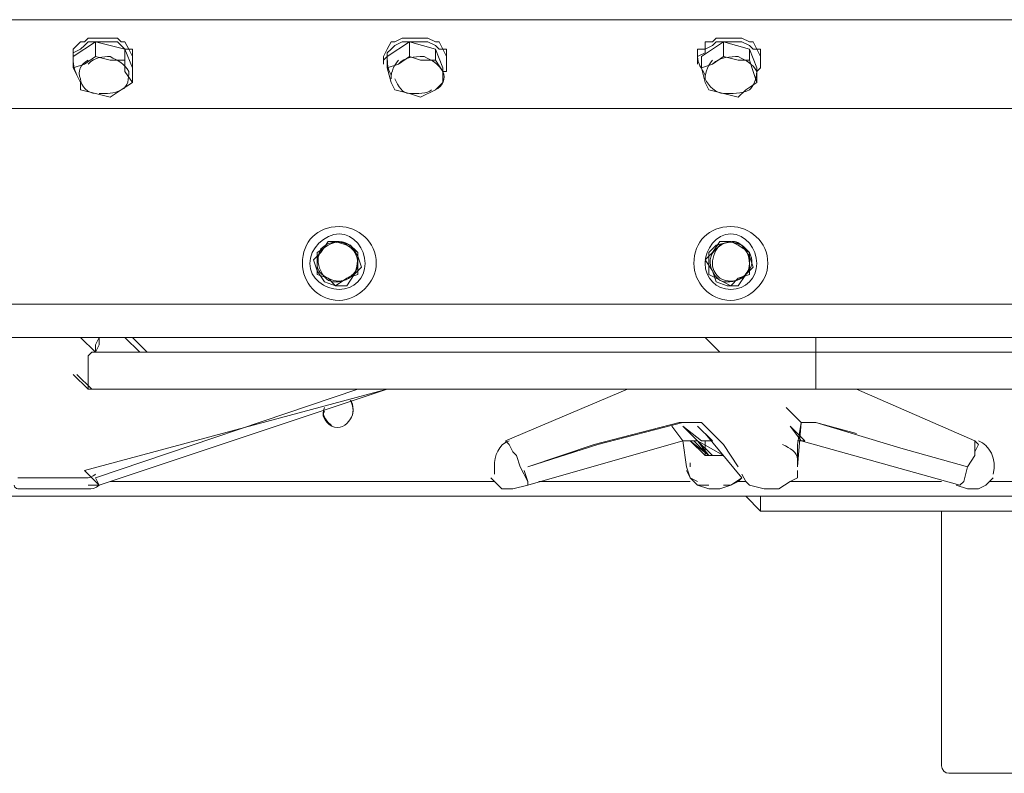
# Model space of a CAD drawing. Header units: millimetres. Extents: x -300186 to 535068, y -28581 to 763298.
# Tile 258 of 405: x 13135 to 13449, y 190009 to 190249. Entities that reach past the tile are written whole.
import ezdxf

# ---------------------------------------------------------------- set-up
doc = ezdxf.new("R2010")
doc.units = ezdxf.units.MM
doc.header["$LTSCALE"] = 10
doc.layers.add('koty', color=6, linetype='Continuous', lineweight=9)
doc.layers.add('NS_tenka', color=252, linetype='Continuous', lineweight=18)
doc.layers.add('popisky', color=6, linetype='Continuous')

# ---------------------------------------------------------------- blocks, each defined once
blk = doc.blocks.new('A$C12ac11e3')
at = {"layer": 'NS_tenka'}
for p, q in [((-869.83, 3847.74), (-17.82, 3847.74)), ((-17.82, 3847.74), (-869.83, 3847.74)), ((-399.63, 3840.67), (-398.45, 3841.85)), ((-398.45, 3841.85), (-397.27, 3841.85)), ((-397.27, 3841.85), (-394.92, 3841.85)), ((-394.92, 3841.85), (-392.56, 3841.85)), ((-392.56, 3841.85), (-391.38, 3841.85)), ((-391.38, 3841.85), (-389.03, 3841.85)), ((-389.03, 3841.85), (-387.85, 3840.67)), ((-300.64, 3840.67), (-298.29, 3841.85)), ((-298.29, 3841.85), (-295.93, 3841.85)), ((-295.93, 3841.85), (-294.75, 3841.85)), ((-294.75, 3841.85), (-292.39, 3841.85)), ((-292.39, 3841.85), (-291.22, 3841.85)), ((-291.22, 3841.85), (-290.04, 3841.85)), ((-290.04, 3841.85), (-287.68, 3840.67)), ((-199.3, 3840.67), (-198.12, 3841.85)), ((-198.12, 3841.85), (-196.94, 3841.85)), ((-196.94, 3841.85), (-194.58, 3841.85)), ((-194.58, 3841.85), (-193.41, 3841.85)), ((-193.41, 3841.85), (-191.05, 3841.85)), ((-191.05, 3841.85), (-189.87, 3841.85)), ((-189.87, 3841.85), (-187.51, 3840.67)), ((-403.17, 3835.96), (-396.1, 3840.67)), ((-403.17, 3838.31), (-400.81, 3840.67)), ((-403.17, 3837.13), (-400.81, 3838.31)), ((-403.17, 3835.96), (-403.17, 3838.31)), ((-403.17, 3838.31), (-403.17, 3838.31)), ((-400.81, 3840.67), (-399.63, 3840.67)), ((-400.81, 3838.31), (-399.63, 3839.49)), ((-399.63, 3839.49), (-398.45, 3840.67)), ((-398.45, 3840.67), (-397.27, 3840.67)), ((-397.27, 3840.67), (-394.92, 3840.67)), ((-396.1, 3840.67), (-396.1, 3835.96)), ((-396.1, 3840.67), (-386.67, 3838.31)), ((-394.92, 3840.67), (-392.56, 3840.67)), ((-392.56, 3840.67), (-391.38, 3840.67)), ((-391.38, 3840.67), (-389.03, 3840.67)), ((-389.03, 3840.67), (-387.85, 3839.49)), ((-387.85, 3840.67), (-386.67, 3840.67)), ((-387.85, 3839.49), (-386.67, 3838.31)), ((-386.67, 3840.67), (-385.49, 3838.31)), ((-386.67, 3838.31), (-386.67, 3834.78)), ((-386.67, 3838.31), (-384.31, 3832.42)), ((-386.67, 3838.31), (-385.49, 3838.31)), ((-385.49, 3838.31), (-384.31, 3835.96)), ((-385.49, 3838.31), (-384.31, 3838.31)), ((-384.31, 3838.31), (-384.31, 3835.96)), ((-304.18, 3835.96), (-303, 3838.31)), ((-303, 3835.96), (-295.93, 3840.67)), ((-303, 3838.31), (-301.82, 3840.67)), ((-303, 3837.13), (-301.82, 3838.31)), ((-303, 3838.31), (-303, 3838.31)), ((-301.82, 3840.67), (-300.64, 3840.67)), ((-301.82, 3838.31), (-300.64, 3839.49)), ((-300.64, 3839.49), (-298.29, 3840.67)), ((-298.29, 3840.67), (-295.93, 3840.67)), ((-295.93, 3840.67), (-295.93, 3835.96)), ((-295.93, 3840.67), (-287.68, 3838.31)), ((-295.93, 3840.67), (-294.75, 3840.67)), ((-294.75, 3840.67), (-292.39, 3840.67)), ((-292.39, 3840.67), (-291.22, 3840.67)), ((-291.22, 3840.67), (-290.04, 3840.67)), ((-290.04, 3840.67), (-287.68, 3839.49)), ((-287.68, 3840.67), (-286.5, 3840.67)), ((-287.68, 3839.49), (-286.5, 3838.31)), ((-287.68, 3838.31), (-287.68, 3834.78)), ((-287.68, 3838.31), (-285.32, 3832.42)), ((-286.5, 3840.67), (-285.32, 3838.31)), ((-286.5, 3838.31), (-285.32, 3838.31)), ((-285.32, 3838.31), (-284.14, 3835.96)), ((-285.32, 3838.31), (-284.14, 3838.31)), ((-284.14, 3838.31), (-284.14, 3835.96)), ((-204.01, 3835.96), (-204.01, 3838.31)), ((-204.01, 3838.31), (-201.65, 3838.31)), ((-202.83, 3835.96), (-195.76, 3840.67)), ((-201.65, 3838.31), (-201.65, 3840.67)), ((-201.65, 3840.67), (-199.3, 3840.67)), ((-201.65, 3838.31), (-199.3, 3839.49)), ((-201.65, 3837.13), (-201.65, 3838.31)), ((-199.3, 3839.49), (-198.12, 3840.67)), ((-198.12, 3840.67), (-196.94, 3840.67)), ((-196.94, 3840.67), (-194.58, 3840.67)), ((-195.76, 3840.67), (-195.76, 3835.96)), ((-195.76, 3840.67), (-187.51, 3838.31)), ((-194.58, 3840.67), (-193.41, 3840.67)), ((-193.41, 3840.67), (-191.05, 3840.67)), ((-191.05, 3840.67), (-189.87, 3840.67)), ((-189.87, 3840.67), (-187.51, 3839.49)), ((-187.51, 3840.67), (-186.34, 3840.67)), ((-187.51, 3839.49), (-186.34, 3838.31)), ((-187.51, 3838.31), (-187.51, 3834.78)), ((-187.51, 3838.31), (-185.16, 3832.42)), ((-186.34, 3840.67), (-185.16, 3838.31)), ((-186.34, 3838.31), (-185.16, 3838.31)), ((-185.16, 3838.31), (-183.98, 3835.96)), ((-185.16, 3838.31), (-183.98, 3838.31)), ((-183.98, 3838.31), (-183.98, 3835.96)), ((-403.17, 3835.96), (-403.17, 3837.13)), ((-403.17, 3835.96), (-403.17, 3833.6)), ((-403.17, 3832.42), (-403.17, 3835.96)), ((-403.17, 3834.78), (-403.17, 3835.96)), ((-403.17, 3835.96), (-403.17, 3835.96)), ((-396.1, 3835.96), (-399.63, 3833.6)), ((-391.38, 3834.78), (-396.1, 3835.96)), ((-396.1, 3835.96), (-396.1, 3835.96)), ((-386.67, 3834.78), (-391.38, 3834.78)), ((-386.67, 3831.24), (-386.67, 3834.78)), ((-386.67, 3834.78), (-386.67, 3834.78)), ((-384.31, 3833.6), (-384.31, 3835.96)), ((-384.31, 3835.96), (-384.31, 3835.96)), ((-384.31, 3835.96), (-384.31, 3834.78)), ((-384.31, 3835.96), (-384.31, 3835.96)), ((-384.31, 3834.78), (-384.31, 3833.6)), ((-304.18, 3835.96), (-304.18, 3833.6)), ((-304.18, 3834.78), (-303, 3835.96)), ((-304.18, 3835.96), (-304.18, 3835.96)), ((-303, 3835.96), (-303, 3837.13)), ((-303, 3832.42), (-303, 3835.96)), ((-295.93, 3835.96), (-299.46, 3833.6)), ((-292.39, 3834.78), (-295.93, 3835.96)), ((-295.93, 3835.96), (-295.93, 3835.96)), ((-287.68, 3834.78), (-292.39, 3834.78)), ((-285.32, 3831.24), (-287.68, 3834.78)), ((-287.68, 3834.78), (-287.68, 3834.78)), ((-284.14, 3833.6), (-284.14, 3835.96)), ((-284.14, 3835.96), (-284.14, 3835.96)), ((-284.14, 3835.96), (-284.14, 3834.78)), ((-284.14, 3835.96), (-284.14, 3835.96)), ((-284.14, 3834.78), (-284.14, 3833.6)), ((-204.01, 3835.96), (-201.65, 3837.13)), ((-204.01, 3835.96), (-204.01, 3833.6)), ((-204.01, 3834.78), (-204.01, 3835.96)), ((-204.01, 3835.96), (-204.01, 3835.96)), ((-202.83, 3832.42), (-202.83, 3835.96)), ((-195.76, 3835.96), (-199.3, 3833.6)), ((-191.05, 3834.78), (-195.76, 3835.96)), ((-195.76, 3835.96), (-195.76, 3835.96)), ((-187.51, 3834.78), (-191.05, 3834.78)), ((-186.34, 3831.24), (-187.51, 3834.78)), ((-187.51, 3834.78), (-187.51, 3834.78)), ((-183.98, 3833.6), (-183.98, 3835.96)), ((-183.98, 3835.96), (-183.98, 3835.96)), ((-183.98, 3835.96), (-183.98, 3834.78)), ((-183.98, 3835.96), (-183.98, 3835.96)), ((-183.98, 3834.78), (-183.98, 3833.6)), ((-403.17, 3833.6), (-403.17, 3833.6)), ((-399.63, 3833.6), (-403.17, 3832.42)), ((-403.17, 3832.42), (-400.81, 3827.71)), ((-384.31, 3833.6), (-384.31, 3832.42)), ((-384.31, 3832.42), (-384.31, 3827.71)), ((-384.31, 3832.42), (-384.31, 3831.24)), ((-304.18, 3833.6), (-304.18, 3833.6)), ((-299.46, 3833.6), (-303, 3832.42)), ((-303, 3832.42), (-301.82, 3827.71)), ((-285.32, 3832.42), (-285.32, 3827.71)), ((-284.14, 3833.6), (-284.14, 3832.42)), ((-284.14, 3832.42), (-284.14, 3831.24)), ((-204.01, 3833.6), (-204.01, 3833.6)), ((-199.3, 3833.6), (-202.83, 3832.42)), ((-202.83, 3832.42), (-201.65, 3827.71)), ((-185.16, 3832.42), (-185.16, 3827.71)), ((-183.98, 3832.42), (-185.16, 3831.24)), ((-183.98, 3833.6), (-183.98, 3832.42)), ((-384.31, 3827.71), (-386.67, 3831.24)), ((-285.32, 3827.71), (-285.32, 3831.24)), ((-284.14, 3831.24), (-285.32, 3831.24)), ((-185.16, 3827.71), (-186.34, 3831.24)), ((-400.81, 3827.71), (-400.81, 3827.71)), ((-400.81, 3827.71), (-400.81, 3825.35)), ((-400.81, 3825.35), (-396.1, 3824.17)), ((-391.38, 3822.99), (-387.85, 3825.35)), ((-387.85, 3825.35), (-384.31, 3827.71)), ((-384.31, 3827.71), (-384.31, 3827.71)), ((-301.82, 3827.71), (-301.82, 3827.71)), ((-301.82, 3827.71), (-300.64, 3825.35)), ((-300.64, 3825.35), (-295.93, 3824.17)), ((-292.39, 3822.99), (-287.68, 3825.35)), ((-287.68, 3825.35), (-285.32, 3827.71)), ((-285.32, 3827.71), (-285.32, 3827.71)), ((-201.65, 3827.71), (-201.65, 3827.71)), ((-201.65, 3827.71), (-200.48, 3825.35)), ((-200.48, 3825.35), (-195.76, 3824.17)), ((-191.05, 3822.99), (-188.69, 3825.35)), ((-188.69, 3825.35), (-185.16, 3827.71)), ((-185.16, 3827.71), (-185.16, 3827.71)), ((-396.1, 3824.17), (-391.38, 3822.99)), ((-295.93, 3824.17), (-292.39, 3822.99)), ((-195.76, 3824.17), (-191.05, 3822.99)), ((-909.89, 3819.46), (22.25, 3819.46)), ((-321.85, 3775.86), (-325.39, 3773.5)), ((-321.85, 3777.03), (-324.21, 3773.5)), ((-319.5, 3777.03), (-321.85, 3775.86)), ((-318.32, 3777.03), (-321.85, 3777.03)), ((-315.96, 3775.86), (-319.5, 3777.03)), ((-314.78, 3775.86), (-318.32, 3777.03)), ((-312.43, 3773.5), (-315.96, 3775.86)), ((-312.43, 3772.32), (-314.78, 3775.86)), ((-198.12, 3775.86), (-200.48, 3773.5)), ((-196.94, 3777.03), (-199.3, 3773.5)), ((-193.41, 3777.03), (-198.12, 3775.86)), ((-193.41, 3777.03), (-196.94, 3777.03)), ((-191.05, 3775.86), (-193.41, 3777.03)), ((-189.87, 3775.86), (-193.41, 3777.03)), ((-187.51, 3773.5), (-191.05, 3775.86)), ((-187.51, 3772.32), (-189.87, 3775.86)), ((-324.21, 3773.5), (-326.57, 3771.14)), ((-325.39, 3773.5), (-325.39, 3769.96)), ((-312.43, 3769.96), (-312.43, 3773.5)), ((-311.25, 3768.78), (-312.43, 3772.32)), ((-199.3, 3773.5), (-201.65, 3771.14)), ((-200.48, 3773.5), (-200.48, 3769.96)), ((-187.51, 3769.96), (-187.51, 3773.5)), ((-186.34, 3768.78), (-187.51, 3772.32)), ((-326.57, 3771.14), (-325.39, 3767.61)), ((-325.39, 3769.96), (-325.39, 3766.43)), ((-313.61, 3766.43), (-311.25, 3768.78)), ((-312.43, 3766.43), (-312.43, 3769.96)), ((-201.65, 3771.14), (-199.3, 3767.61)), ((-200.48, 3769.96), (-200.48, 3766.43)), ((-188.69, 3766.43), (-186.34, 3768.78)), ((-187.51, 3766.43), (-187.51, 3769.96)), ((-325.39, 3767.61), (-323.03, 3764.07)), ((-325.39, 3766.43), (-321.85, 3765.25)), ((-315.96, 3765.25), (-312.43, 3766.43)), ((-315.96, 3762.89), (-313.61, 3766.43)), ((-200.48, 3766.43), (-198.12, 3765.25)), ((-199.3, 3767.61), (-198.12, 3764.07)), ((-191.05, 3765.25), (-187.51, 3766.43)), ((-191.05, 3762.89), (-188.69, 3766.43)), ((-323.03, 3764.07), (-319.5, 3762.89)), ((-321.85, 3765.25), (-319.5, 3762.89)), ((-319.5, 3762.89), (-315.96, 3765.25)), ((-319.5, 3762.89), (-315.96, 3762.89)), ((-198.12, 3765.25), (-193.41, 3762.89)), ((-198.12, 3764.07), (-194.58, 3762.89)), ((-194.58, 3762.89), (-191.05, 3762.89)), ((-193.41, 3762.89), (-191.05, 3765.25)), ((-934.64, 3757), (46.99, 3757)), ((54.06, 3746.39), (-941.71, 3746.39)), ((-396.1, 3741.68), (-400.81, 3746.39)), ((-400.81, 3746.39), (-400.81, 3746.39)), ((-396.1, 3741.68), (-400.81, 3746.39)), ((-400.81, 3746.39), (-400.81, 3746.39)), ((-394.92, 3746.39), (-396.1, 3744.04)), ((-396.1, 3744.04), (-396.1, 3741.68)), ((-396.1, 3741.68), (-394.92, 3744.04)), ((-394.92, 3744.04), (-394.92, 3746.39)), ((-381.95, 3741.68), (-386.67, 3746.39)), ((-386.67, 3746.39), (-386.67, 3746.39)), ((-379.6, 3741.68), (-384.31, 3746.39)), ((-384.31, 3746.39), (-384.31, 3746.39)), ((-196.94, 3741.68), (-201.65, 3746.39)), ((-201.65, 3746.39), (-201.65, 3746.39)), ((-166.3, 3746.39), (-166.3, 3741.68)), ((-397.27, 3741.68), (-398.45, 3740.5)), ((-398.45, 3740.5), (-397.27, 3741.68)), ((-398.45, 3740.5), (-398.45, 3729.9)), ((-398.45, 3729.9), (-398.45, 3740.5)), ((-397.27, 3741.68), (-396.1, 3741.68)), ((-396.1, 3741.68), (-396.1, 3741.68)), ((-396.1, 3741.68), (-394.92, 3741.68)), ((-394.92, 3741.68), (-396.1, 3741.68)), ((-396.1, 3741.68), (-396.1, 3741.68)), ((-396.1, 3741.68), (-396.1, 3741.68)), ((-394.92, 3741.68), (-396.1, 3741.68)), ((-394.92, 3741.68), (-392.56, 3741.68)), ((-392.56, 3741.68), (-394.92, 3741.68)), ((-392.56, 3741.68), (-394.92, 3741.68)), ((-392.56, 3741.68), (-389.03, 3741.68)), ((-391.38, 3741.68), (-392.56, 3741.68)), ((-389.03, 3741.68), (-392.56, 3741.68)), ((-387.85, 3741.68), (-391.38, 3741.68)), ((-389.03, 3741.68), (-385.49, 3741.68)), ((-386.67, 3741.68), (-389.03, 3741.68)), ((-384.31, 3741.68), (-387.85, 3741.68)), ((-377.24, 3741.68), (-386.67, 3741.68)), ((-385.49, 3741.68), (-379.6, 3741.68)), ((-379.6, 3741.68), (-384.31, 3741.68)), ((-379.6, 3741.68), (-368.99, 3741.68)), ((-367.81, 3741.68), (-379.6, 3741.68)), ((-366.64, 3741.68), (-377.24, 3741.68)), ((-368.99, 3741.68), (-356.03, 3741.68)), ((-354.85, 3741.68), (-367.81, 3741.68)), ((-354.85, 3741.68), (-366.64, 3741.68)), ((-356.03, 3741.68), (-340.71, 3741.68)), ((-340.71, 3741.68), (-354.85, 3741.68)), ((-341.89, 3741.68), (-354.85, 3741.68)), ((-326.57, 3741.68), (-341.89, 3741.68)), ((-340.71, 3741.68), (-324.21, 3741.68)), ((-323.03, 3741.68), (-340.71, 3741.68)), ((-310.07, 3741.68), (-326.57, 3741.68)), ((-324.21, 3741.68), (-304.18, 3741.68)), ((-304.18, 3741.68), (-323.03, 3741.68)), ((-292.39, 3741.68), (-310.07, 3741.68)), ((-304.18, 3741.68), (-284.14, 3741.68)), ((-284.14, 3741.68), (-304.18, 3741.68)), ((-272.36, 3741.68), (-292.39, 3741.68)), ((-284.14, 3741.68), (-262.93, 3741.68)), ((-261.75, 3741.68), (-284.14, 3741.68)), ((-252.33, 3741.68), (-272.36, 3741.68)), ((-262.93, 3741.68), (-214.62, 3741.68)), ((-214.62, 3741.68), (-261.75, 3741.68)), ((-209.9, 3741.68), (-252.33, 3741.68)), ((-214.62, 3741.68), (-166.3, 3741.68)), ((-166.3, 3741.68), (-214.62, 3741.68)), ((-166.3, 3741.68), (-209.9, 3741.68)), ((-182.8, 3741.68), (-182.8, 3741.68)), ((-182.8, 3741.68), (-182.8, 3741.68)), ((-166.3, 3741.68), (-166.3, 3740.5)), ((-166.3, 3741.68), (-166.3, 3741.68)), ((-166.3, 3741.68), (-166.3, 3741.68)), ((-132.13, 3741.68), (-166.3, 3741.68)), ((-159.23, 3741.68), (-166.3, 3741.68)), ((-166.3, 3741.68), (-166.3, 3741.68)), ((-132.13, 3741.68), (-166.3, 3741.68)), ((-166.3, 3740.5), (-166.3, 3729.9)), ((-99.13, 3741.68), (-132.13, 3741.68)), ((-99.13, 3741.68), (-132.13, 3741.68)), ((-398.45, 3729.9), (-403.17, 3734.61)), ((-403.17, 3734.61), (-403.17, 3734.61)), ((-397.27, 3729.9), (-401.99, 3734.61)), ((-399.63, 3703.97), (-303, 3729.9)), ((-397.27, 3729.9), (-398.45, 3729.9)), ((-394.92, 3729.9), (-397.27, 3729.9)), ((-394.92, 3729.9), (-397.27, 3729.9)), ((-397.27, 3729.9), (-397.27, 3729.9)), ((-396.1, 3701.61), (-312.43, 3729.9)), ((-303, 3729.9), (-394.92, 3699.26)), ((-392.56, 3729.9), (-394.92, 3729.9)), ((-392.56, 3729.9), (-394.92, 3729.9)), ((-390.2, 3729.9), (-392.56, 3729.9)), ((-390.2, 3729.9), (-392.56, 3729.9)), ((-386.67, 3729.9), (-390.2, 3729.9)), ((-386.67, 3729.9), (-390.2, 3729.9)), ((-381.95, 3729.9), (-386.67, 3729.9)), ((-380.78, 3729.9), (-386.67, 3729.9)), ((-368.99, 3729.9), (-381.95, 3729.9)), ((-368.99, 3729.9), (-380.78, 3729.9)), ((-357.21, 3729.9), (-368.99, 3729.9)), ((-357.21, 3729.9), (-368.99, 3729.9)), ((-341.89, 3729.9), (-357.21, 3729.9)), ((-341.89, 3729.9), (-357.21, 3729.9)), ((-325.39, 3729.9), (-341.89, 3729.9)), ((-324.21, 3729.9), (-341.89, 3729.9)), ((-305.36, 3729.9), (-325.39, 3729.9)), ((-305.36, 3729.9), (-324.21, 3729.9)), ((-284.14, 3729.9), (-305.36, 3729.9)), ((-284.14, 3729.9), (-305.36, 3729.9)), ((-262.93, 3729.9), (-284.14, 3729.9)), ((-262.93, 3729.9), (-284.14, 3729.9)), ((-226.4, 3729.9), (-265.29, 3713.4)), ((-214.62, 3729.9), (-262.93, 3729.9)), ((-214.62, 3729.9), (-262.93, 3729.9)), ((-166.3, 3729.9), (-214.62, 3729.9)), ((-166.3, 3729.9), (-214.62, 3729.9)), ((-155.7, 3729.9), (-166.3, 3729.9)), ((-166.3, 3729.9), (-166.3, 3729.9)), ((-130.95, 3729.9), (-166.3, 3729.9)), ((-115.63, 3713.4), (-153.34, 3729.9)), ((-99.13, 3729.9), (-130.95, 3729.9)), ((-171.02, 3719.29), (-175.73, 3724)), ((-237.01, 3712.22), (-209.9, 3719.29)), ((-208.73, 3719.29), (-235.83, 3712.22)), ((-209.9, 3719.29), (-208.73, 3719.29)), ((-208.73, 3719.29), (-205.19, 3719.29)), ((-205.19, 3719.29), (-204.01, 3719.29)), ((-204.01, 3719.29), (-202.83, 3719.29)), ((-202.83, 3719.29), (-195.76, 3712.22)), ((-172.19, 3705.15), (-171.02, 3719.29)), ((-172.19, 3712.22), (-171.02, 3719.29)), ((-171.02, 3719.29), (-171.02, 3719.29)), ((-171.02, 3719.29), (-171.02, 3719.29)), ((-171.02, 3719.29), (-167.48, 3719.29)), ((-167.48, 3719.29), (-166.3, 3719.29)), ((-167.48, 3719.29), (-166.3, 3719.29)), ((-166.3, 3719.29), (-166.3, 3719.29)), ((-166.3, 3719.29), (-153.34, 3715.76)), ((-139.2, 3711.04), (-166.3, 3719.29)), ((-208.73, 3713.4), (-212.26, 3718.11)), ((-212.26, 3718.11), (-212.26, 3718.11)), ((-204.01, 3713.4), (-208.73, 3718.11)), ((-208.73, 3718.11), (-202.83, 3713.4)), ((-199.3, 3713.4), (-204.01, 3718.11)), ((-201.65, 3715.76), (-189.87, 3701.61)), ((-169.84, 3713.4), (-174.55, 3718.11)), ((-174.55, 3718.11), (-171.02, 3713.4)), ((-153.34, 3715.76), (-153.34, 3715.76)), ((-265.29, 3713.4), (-265.29, 3713.4)), ((-264.11, 3712.22), (-265.29, 3713.4)), ((-262.93, 3709.86), (-264.11, 3712.22)), ((-258.22, 3699.26), (-208.73, 3713.4)), ((-258.22, 3705.15), (-237.01, 3712.22)), ((-235.83, 3712.22), (-258.22, 3705.15)), ((-208.73, 3713.4), (-207.55, 3705.15)), ((-206.37, 3713.4), (-208.73, 3713.4)), ((-208.73, 3713.4), (-208.73, 3713.4)), ((-201.65, 3708.68), (-206.37, 3713.4)), ((-206.37, 3713.4), (-200.48, 3708.68)), ((-206.37, 3713.4), (-204.01, 3713.4)), ((-200.48, 3708.68), (-205.19, 3713.4)), ((-205.19, 3713.4), (-205.19, 3713.4)), ((-199.3, 3708.68), (-204.01, 3713.4)), ((-204.01, 3713.4), (-200.48, 3708.68)), ((-199.3, 3708.68), (-204.01, 3713.4)), ((-204.01, 3713.4), (-195.76, 3708.68)), ((-202.83, 3713.4), (-200.48, 3713.4)), ((-201.65, 3713.4), (-201.65, 3708.68)), ((-200.48, 3713.4), (-199.3, 3713.4)), ((-195.76, 3712.22), (-191.05, 3705.15)), ((-172.19, 3713.4), (-171.02, 3713.4)), ((-172.19, 3705.15), (-172.19, 3712.22)), ((-171.02, 3713.4), (-120.34, 3699.26)), ((-171.02, 3713.4), (-171.02, 3713.4)), ((-171.02, 3713.4), (-169.84, 3713.4)), ((-114.45, 3712.22), (-115.63, 3713.4)), ((-115.63, 3713.4), (-115.63, 3712.22)), ((-115.63, 3712.22), (-115.63, 3709.86)), ((-114.45, 3712.22), (-115.63, 3709.86)), ((-261.75, 3708.68), (-262.93, 3709.86)), ((-117.99, 3705.15), (-139.2, 3711.04)), ((-115.63, 3709.86), (-115.63, 3708.68)), ((-115.63, 3709.86), (-115.63, 3708.68)), ((-260.58, 3705.15), (-261.75, 3708.68)), ((-201.65, 3708.68), (-200.48, 3708.68)), ((-200.48, 3708.68), (-201.65, 3708.68)), ((-200.48, 3708.68), (-195.76, 3708.68)), ((-200.48, 3708.68), (-199.3, 3708.68)), ((-200.48, 3708.68), (-195.76, 3708.68)), ((-195.76, 3708.68), (-199.3, 3708.68)), ((-195.76, 3708.68), (-195.76, 3708.68)), ((-115.63, 3708.68), (-117.99, 3705.15)), ((-115.63, 3708.68), (-117.99, 3705.15)), ((-394.92, 3699.26), (-399.63, 3703.97)), ((-258.22, 3700.44), (-260.58, 3705.15)), ((-258.22, 3700.44), (-259.4, 3703.97)), ((-207.55, 3705.15), (-207.55, 3705.15)), ((-206.37, 3701.61), (-207.55, 3705.15)), ((-207.55, 3703.97), (-206.37, 3701.61)), ((-189.87, 3702.79), (-188.69, 3700.44)), ((-172.19, 3701.61), (-172.19, 3703.97)), ((-117.99, 3705.15), (-119.16, 3700.44)), ((-117.99, 3705.15), (-119.16, 3700.44)), ((-420.84, 3701.61), (-398.45, 3701.61)), ((-398.45, 3701.61), (-398.45, 3701.61)), ((-394.92, 3699.26), (-396.1, 3701.61)), ((-268.83, 3700.44), (-391.38, 3700.44)), ((-391.38, 3700.44), (-391.38, 3700.44)), ((-270, 3701.61), (-268.83, 3700.44)), ((-268.83, 3700.44), (-266.47, 3698.08)), ((-258.22, 3699.26), (-258.22, 3700.44)), ((-258.22, 3699.26), (-258.22, 3700.44)), ((-206.37, 3700.44), (-254.68, 3700.44)), ((-254.68, 3700.44), (-254.68, 3700.44)), ((-206.37, 3701.61), (-204.01, 3699.26)), ((-204.01, 3700.44), (-206.37, 3701.61)), ((-193.41, 3699.26), (-189.87, 3701.61)), ((-191.05, 3700.44), (-193.41, 3699.26)), ((-191.05, 3700.44), (-189.87, 3701.61)), ((-188.69, 3700.44), (-191.05, 3700.44)), ((-191.05, 3700.44), (-191.05, 3700.44)), ((-189.87, 3701.61), (-189.87, 3701.61)), ((-189.87, 3701.61), (-189.87, 3701.61)), ((-188.69, 3700.44), (-187.51, 3699.26)), ((-178.09, 3698.08), (-174.55, 3700.44)), ((-174.55, 3700.44), (-172.19, 3701.61)), ((-126.24, 3700.44), (-174.55, 3700.44)), ((-174.55, 3700.44), (-174.55, 3700.44)), ((-119.16, 3700.44), (-120.34, 3699.26)), ((-119.16, 3700.44), (-120.34, 3699.26)), ((-112.09, 3699.26), (-109.74, 3701.61)), ((12.82, 3700.44), (-110.92, 3700.44)), ((-110.92, 3700.44), (-110.92, 3700.44)), ((-420.84, 3698.08), (-398.45, 3698.08)), ((-419.66, 3698.08), (-398.45, 3698.08)), ((-398.45, 3698.08), (-398.45, 3698.08)), ((-398.45, 3698.08), (-398.45, 3698.08)), ((-266.47, 3698.08), (-265.29, 3698.08)), ((-265.29, 3698.08), (-262.93, 3698.08)), ((-262.93, 3698.08), (-258.22, 3699.26)), ((-204.01, 3699.26), (-200.48, 3698.08)), ((-200.48, 3699.26), (-204.01, 3699.26)), ((-204.01, 3699.26), (-204.01, 3699.26)), ((-200.48, 3698.08), (-196.94, 3698.08)), ((-196.94, 3698.08), (-193.41, 3699.26)), ((-193.41, 3699.26), (-195.76, 3699.26)), ((-187.51, 3699.26), (-182.8, 3698.08)), ((-182.8, 3698.08), (-178.09, 3698.08)), ((-121.52, 3699.26), (-117.99, 3698.08)), ((-120.34, 3699.26), (-120.34, 3699.26)), ((-120.34, 3699.26), (-120.34, 3699.26)), ((-120.34, 3699.26), (-120.34, 3699.26)), ((-117.99, 3698.08), (-114.45, 3698.08)), ((-114.45, 3698.08), (-112.09, 3699.26)), ((59.96, 3695.72), (-947.6, 3695.72)), ((-183.98, 3691.01), (-188.69, 3695.72)), ((-188.69, 3695.72), (-188.69, 3695.72)), ((-183.98, 3695.72), (-183.98, 3691.01)), ((-183.98, 3695.72), (-183.98, 3691.01)), ((-183.98, 3691.01), (-183.98, 3691.01)), ((-183.98, 3691.01), (59.96, 3691.01)), ((-126.24, 3691.01), (-126.24, 3609.7)), ((-126.24, 3609.7), (-126.24, 3609.7)), ((-123.88, 3607.34), (153.05, 3607.34))]:
    blk.add_line(p, q, dxfattribs=at)
for points in [[(-403.17, 3835.96), (-403.17, 3833.6), (-403.17, 3832.42), (-401.99, 3830.06)], [(-398.45, 3834.78), (-400.81, 3833.6), (-401.99, 3831.24), (-400.81, 3828.88)], [(-391.38, 3835.96), (-393.74, 3835.96), (-396.1, 3835.96), (-398.45, 3833.6)], [(-385.49, 3831.24), (-386.67, 3833.6), (-389.03, 3834.78), (-391.38, 3835.96)], [(-303, 3835.96), (-303, 3833.6), (-303, 3832.42), (-301.82, 3830.06)], [(-299.46, 3834.78), (-300.64, 3833.6), (-301.82, 3831.24), (-301.82, 3828.88)], [(-291.22, 3835.96), (-294.75, 3835.96), (-297.11, 3835.96), (-299.46, 3833.6)], [(-285.32, 3831.24), (-286.5, 3833.6), (-288.86, 3834.78), (-291.22, 3835.96)], [(-204.01, 3835.96), (-204.01, 3833.6), (-202.83, 3832.42), (-201.65, 3830.06)], [(-199.3, 3834.78), (-200.48, 3833.6), (-201.65, 3831.24), (-201.65, 3828.88)], [(-191.05, 3835.96), (-193.41, 3835.96), (-196.94, 3835.96), (-199.3, 3833.6)], [(-185.16, 3831.24), (-186.34, 3833.6), (-188.69, 3834.78), (-191.05, 3835.96)], [(-400.81, 3828.88), (-400.81, 3826.53), (-398.45, 3824.17), (-396.1, 3824.17)], [(-387.85, 3825.35), (-385.49, 3826.53), (-385.49, 3828.88), (-385.49, 3831.24)], [(-300.64, 3828.88), (-299.46, 3826.53), (-298.29, 3824.17), (-295.93, 3824.17)], [(-287.68, 3825.35), (-285.32, 3826.53), (-284.14, 3828.88), (-285.32, 3831.24)], [(-201.65, 3828.88), (-200.48, 3826.53), (-198.12, 3824.17), (-195.76, 3824.17)], [(-187.51, 3825.35), (-186.34, 3826.53), (-185.16, 3828.88), (-185.16, 3831.24)], [(-394.92, 3824.17), (-392.56, 3824.17), (-390.2, 3824.17), (-387.85, 3825.35)], [(-295.93, 3824.17), (-293.57, 3824.17), (-290.04, 3824.17), (-288.86, 3825.35)], [(-195.76, 3824.17), (-193.41, 3824.17), (-189.87, 3824.17), (-187.51, 3825.35)], [(-321.85, 3775.86), (-324.21, 3774.68), (-325.39, 3772.32), (-325.39, 3769.96)], [(-318.32, 3777.03), (-320.68, 3777.03), (-323.03, 3775.86), (-324.21, 3774.68)], [(-315.96, 3775.86), (-317.14, 3777.03), (-319.5, 3777.03), (-321.85, 3775.86)], [(-312.43, 3773.5), (-313.61, 3774.68), (-315.96, 3777.03), (-318.32, 3777.03)], [(-312.43, 3769.96), (-312.43, 3772.32), (-313.61, 3774.68), (-315.96, 3775.86)], [(-196.94, 3775.86), (-198.12, 3774.68), (-199.3, 3772.32), (-199.3, 3769.96)], [(-192.23, 3777.03), (-194.58, 3777.03), (-196.94, 3775.86), (-198.12, 3774.68)], [(-189.87, 3775.86), (-192.23, 3777.03), (-194.58, 3777.03), (-196.94, 3775.86)], [(-187.51, 3773.5), (-188.69, 3774.68), (-191.05, 3777.03), (-192.23, 3777.03)], [(-187.51, 3769.96), (-187.51, 3772.32), (-188.69, 3774.68), (-189.87, 3775.86)], [(-324.21, 3774.68), (-325.39, 3772.32), (-325.39, 3769.96), (-324.21, 3767.61)], [(-313.61, 3766.43), (-312.43, 3768.78), (-312.43, 3771.14), (-312.43, 3773.5)], [(-198.12, 3774.68), (-200.48, 3772.32), (-200.48, 3769.96), (-199.3, 3767.61)], [(-188.69, 3766.43), (-186.34, 3768.78), (-186.34, 3771.14), (-187.51, 3773.5)], [(-325.39, 3769.96), (-325.39, 3767.61), (-324.21, 3766.43), (-321.85, 3765.25)], [(-315.96, 3765.25), (-313.61, 3766.43), (-312.43, 3767.61), (-312.43, 3769.96)], [(-199.3, 3769.96), (-199.3, 3767.61), (-198.12, 3766.43), (-196.94, 3765.25)], [(-189.87, 3765.25), (-188.69, 3766.43), (-187.51, 3767.61), (-187.51, 3769.96)], [(-324.21, 3767.61), (-323.03, 3765.25), (-321.85, 3764.07), (-319.5, 3764.07)], [(-319.5, 3764.07), (-317.14, 3764.07), (-314.78, 3765.25), (-313.61, 3766.43)], [(-199.3, 3767.61), (-198.12, 3765.25), (-196.94, 3764.07), (-194.58, 3764.07)], [(-194.58, 3764.07), (-192.23, 3764.07), (-189.87, 3765.25), (-188.69, 3766.43)], [(-321.85, 3765.25), (-319.5, 3764.07), (-317.14, 3764.07), (-315.96, 3765.25)], [(-196.94, 3765.25), (-194.58, 3764.07), (-192.23, 3764.07), (-189.87, 3765.25)], [(-323.03, 3724), (-324.21, 3721.65), (-323.03, 3719.29), (-320.68, 3718.11)], [(-323.03, 3722.83), (-324.21, 3721.65), (-321.85, 3719.29), (-320.68, 3718.11)], [(-264.11, 3713.4), (-267.65, 3712.22), (-268.83, 3708.68), (-268.83, 3705.15)], [(-172.19, 3707.51), (-172.19, 3709.86), (-174.55, 3711.04), (-176.91, 3712.22)], [(-109.74, 3702.79), (-108.56, 3707.51), (-110.92, 3712.22), (-114.45, 3713.4)], [(-206.37, 3706.33), (-206.37, 3706.33), (-206.37, 3705.15), (-206.37, 3705.15)], [(-172.19, 3705.15), (-172.19, 3706.33), (-172.19, 3706.33), (-172.19, 3707.51)], [(-398.45, 3701.61), (-397.27, 3701.61), (-396.1, 3702.79), (-396.1, 3702.79)], [(-268.83, 3705.15), (-268.83, 3705.15), (-268.83, 3703.97), (-268.83, 3702.79)], [(-422.02, 3699.26), (-422.02, 3698.08), (-420.84, 3698.08), (-419.66, 3698.08)], [(-398.45, 3699.26), (-397.27, 3699.26), (-396.1, 3699.26), (-394.92, 3699.26)], [(-398.45, 3698.08), (-397.27, 3698.08), (-396.1, 3698.08), (-394.92, 3699.26)], [(-126.24, 3609.7), (-126.24, 3608.52), (-125.06, 3607.34), (-123.88, 3607.34)]]:
    blk.add_open_spline(points, degree=3, dxfattribs=at)
for points, knots in [([(-306.54, 3769.96), (-306.54, 3777.03), (-312.43, 3781.75), (-318.32, 3781.75), (-318.32, 3781.75), (-325.39, 3781.75), (-330.1, 3777.03), (-330.1, 3769.96), (-330.1, 3769.96), (-330.1, 3764.07), (-325.39, 3758.18), (-318.32, 3758.18), (-318.32, 3758.18), (-312.43, 3758.18), (-306.54, 3764.07), (-306.54, 3769.96)], [0, 0, 0, 0, 0.0625, 0.0625, 0.0625, 0.062501, 0.125, 0.125, 0.125, 0.125001, 0.1875, 0.1875, 0.1875, 0.187501, 1, 1, 1, 1]), ([(-181.62, 3769.96), (-181.62, 3777.03), (-187.51, 3781.75), (-193.41, 3781.75), (-193.41, 3781.75), (-200.48, 3781.75), (-205.19, 3777.03), (-205.19, 3769.96), (-205.19, 3769.96), (-205.19, 3764.07), (-200.48, 3758.18), (-193.41, 3758.18), (-193.41, 3758.18), (-187.51, 3758.18), (-181.62, 3764.07), (-181.62, 3769.96)], [0, 0, 0, 0, 0.0625, 0.0625, 0.0625, 0.062501, 0.125, 0.125, 0.125, 0.125001, 0.1875, 0.1875, 0.1875, 0.187501, 1, 1, 1, 1]), ([(-310.07, 3769.96), (-310.07, 3774.68), (-313.61, 3779.39), (-318.32, 3779.39), (-318.32, 3779.39), (-323.03, 3779.39), (-327.75, 3774.68), (-327.75, 3769.96), (-327.75, 3769.96), (-327.75, 3765.25), (-323.03, 3761.71), (-318.32, 3761.71), (-318.32, 3761.71), (-313.61, 3761.71), (-310.07, 3765.25), (-310.07, 3769.96)], [0, 0, 0, 0, 0.0625, 0.0625, 0.0625, 0.062501, 0.125, 0.125, 0.125, 0.125001, 0.1875, 0.1875, 0.1875, 0.187501, 1, 1, 1, 1]), ([(-185.16, 3769.96), (-185.16, 3774.68), (-188.69, 3779.39), (-193.41, 3779.39), (-193.41, 3779.39), (-198.12, 3779.39), (-201.65, 3774.68), (-201.65, 3769.96), (-201.65, 3769.96), (-201.65, 3765.25), (-198.12, 3761.71), (-193.41, 3761.71), (-193.41, 3761.71), (-188.69, 3761.71), (-185.16, 3765.25), (-185.16, 3769.96)], [0, 0, 0, 0, 0.0625, 0.0625, 0.0625, 0.062501, 0.125, 0.125, 0.125, 0.125001, 0.1875, 0.1875, 0.1875, 0.187501, 1, 1, 1, 1]), ([(-314.78, 3720.47), (-314.78, 3720.47), (-313.61, 3721.65), (-313.61, 3725.18), (-314.78, 3726.36)], [0.1666667, 0.1666667, 0.1666667, 0.1666667, 0.1666677, 1, 1, 1, 1]), ([(-314.78, 3720.47), (-314.78, 3720.47), (-313.61, 3721.65), (-313.61, 3724), (-314.78, 3726.36)], [0.1666667, 0.1666667, 0.1666667, 0.1666667, 0.1666677, 1, 1, 1, 1]), ([(-320.68, 3718.11), (-320.68, 3718.11), (-318.32, 3716.93), (-315.96, 3718.11), (-314.78, 3720.47)], [0.08333334, 0.08333334, 0.08333334, 0.08333334, 0.08333434, 0.16666667, 0.16666667, 0.16666667, 0.16666667]), ([(-320.68, 3718.11), (-320.68, 3718.11), (-318.32, 3716.93), (-315.96, 3718.11), (-314.78, 3720.47)], [0.08333334, 0.08333334, 0.08333334, 0.08333334, 0.08333434, 0.16666667, 0.16666667, 0.16666667, 0.16666667])]:
    blk.add_open_spline(points, degree=3, knots=knots, dxfattribs=at)
blk = doc.blocks.new('podklad')
at = {"layer": 'koty', "color": 252}
blk.add_blockref('A$C12ac11e3', (138541.33, 448055.96), dxfattribs=at)

msp = doc.modelspace()

# ---------------------------------------------------------------- block references
at = {"layer": 'popisky', "lineweight": -3}
msp.add_blockref('podklad', (-124985.783, -261654.613), dxfattribs=at)

doc.saveas('drawing.dxf')
